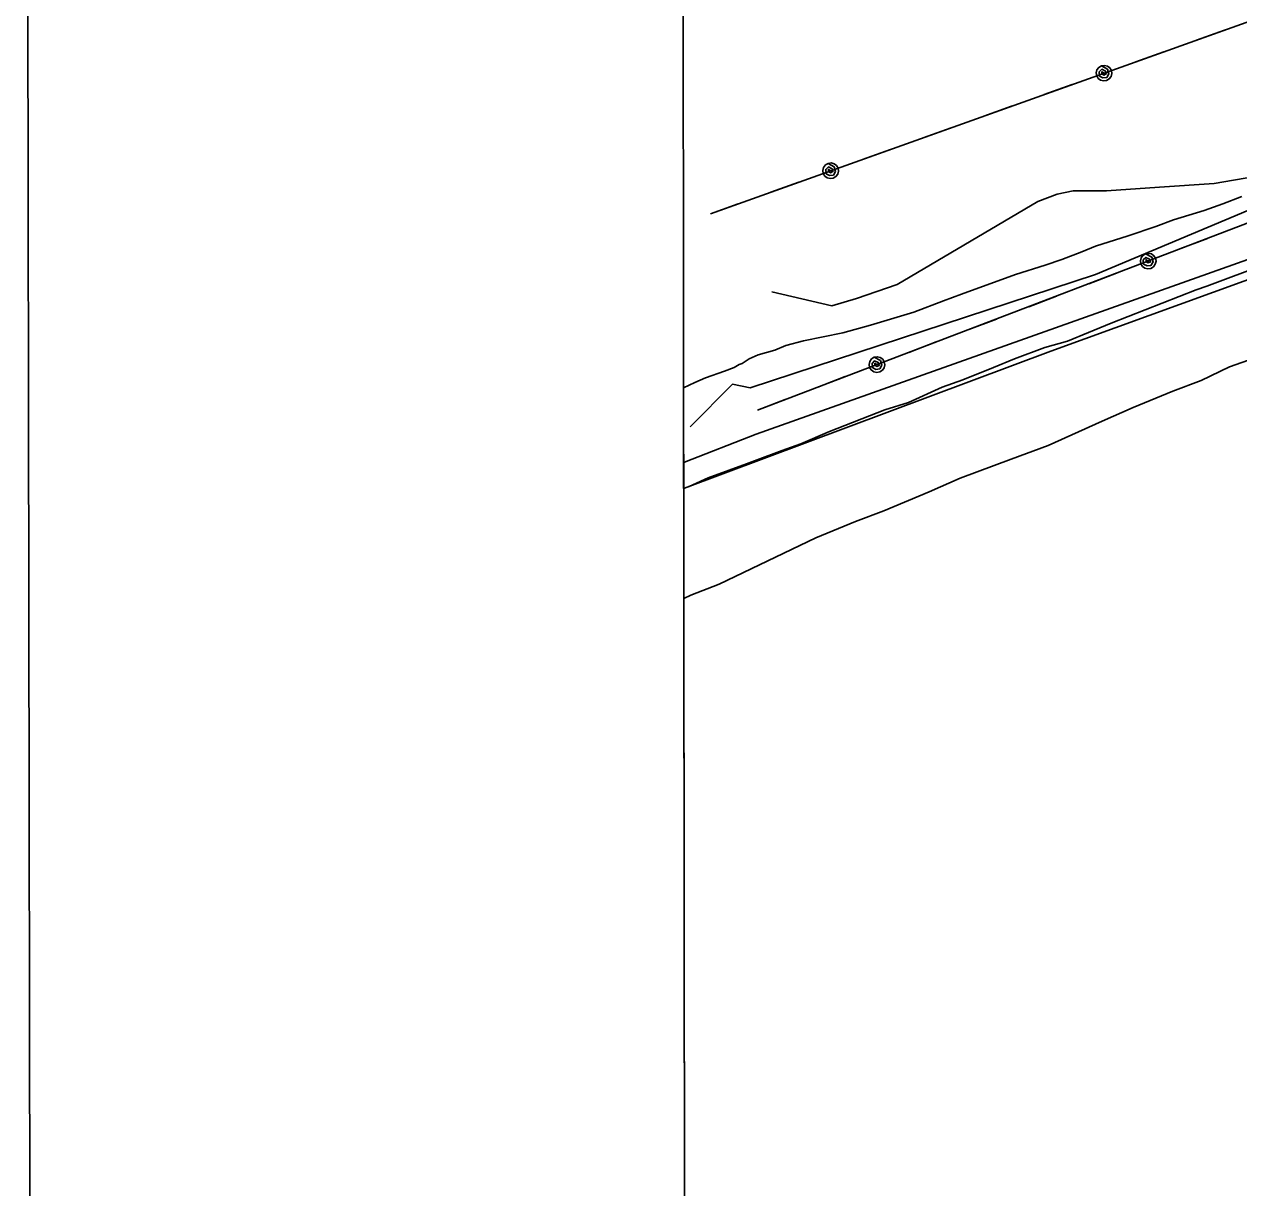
# Model space of a CAD drawing. Extents: x 3324104 to 3361979, y 612876 to 638273.
# Drawn here: x 3327438 to 3328836, y 633343 to 634682 of the extents above; entities that cross this region are included whole.
import ezdxf

# ---------------------------------------------------------------- set-up
doc = ezdxf.new("R2010")
doc.units = 0
for name, color, linetype in [('V-ANNO-SYMB', 7, 'Continuous'), ('V-GRID-FRAM', 7, 'Continuous'), ('V-SITE-VEGE', 7, 'Continuous'), ('V-TOPO-SHOR', 7, 'Continuous'), ('V-UTIL-LINE', 7, 'Continuous')]:
    doc.layers.add(name, color=color, linetype=linetype)

msp = doc.modelspace()

# ---------------------------------------------------------------- linework, layer by layer
at = {"layer": 'V-ANNO-SYMB'}
msp.add_lwpolyline([(3327478.4, 614089), (3360561.6, 614146.7), (3360521.6, 637063.3), (3327438.4, 637005.5), (3327478.4, 614089)], dxfattribs=at)
at = {"layer": 'V-GRID-FRAM'}
msp.add_lwpolyline([(3328194.1, 636440.7), (3359767.9, 636495.9), (3359807.6, 618312.1), (3328217.9, 618256.9), (3328194.1, 636440.7)], dxfattribs=at)
at = {"layer": 'V-SITE-VEGE'}
for p, q in [((3328817.6, 634475), (3328839.2, 634483.7)), ((3328760.8, 634456.7), (3328796, 634467.4)), ((3328796, 634467.4), (3328817.6, 634475)), ((3328708.6, 634438.3), (3328740.4, 634449.1)), ((3328740.4, 634449.1), (3328760.8, 634456.7)), ((3328671.1, 634426.4), (3328708.6, 634438.3)), ((3328632.4, 634411.2), (3328655.2, 634419.9)), ((3328655.2, 634419.9), (3328671.1, 634426.4)), ((3328613.1, 634404.7), (3328632.4, 634411.2)), ((3328874.2, 634408.6), (3328799.2, 634380.4)), ((3328516.6, 634371.2), (3328579.1, 634393.9)), ((3328579.1, 634393.9), (3328613.1, 634404.7)), ((3328799.2, 634380.4), (3328786.7, 634376.1)), ((3328496.1, 634363.6), (3328516.6, 634371.2)), ((3328786.7, 634376.1), (3328688.9, 634338)), ((3328412, 634335.5), (3328462, 634350.5)), ((3328462, 634350.5), (3328496.1, 634363.6)), ((3328688.9, 634338), (3328662.8, 634327.1)), ((3328334.9, 634317.5), (3328380.3, 634326.9)), ((3328380.3, 634326.9), (3328412, 634335.5)), ((3328662.8, 634327.1), (3328638.9, 634317.3)), ((3328302, 634306.7), (3328314.5, 634312.1)), ((3328314.5, 634312.1), (3328334.9, 634317.5)), ((3328612.8, 634309.8), (3328577.6, 634296.8)), ((3328638.9, 634317.3), (3328612.8, 634309.8)), ((3328264.5, 634291.4), (3328272.5, 634296.9)), ((3328272.5, 634296.9), (3328282.7, 634301.3)), ((3328282.7, 634301.3), (3328302, 634306.7)), ((3328577.6, 634296.8), (3328553.7, 634287)), ((3328825.2, 634287.7), (3328861.1, 634300.1)), ((3328222.4, 634275.1), (3328244, 634282.7)), ((3328244, 634282.7), (3328255.4, 634287)), ((3328255.4, 634287), (3328261.1, 634290.3)), ((3328261.1, 634290.3), (3328264.5, 634291.4)), ((3328553.7, 634287), (3328518.4, 634272.8)), ((3328792.6, 634271.9), (3328825.2, 634287.7)), ((3328196.9, 634263.4), (3328209.9, 634269.6)), ((3328209.9, 634269.6), (3328222.4, 634275.1)), ((3328518.4, 634272.8), (3328494.6, 634264.1)), ((3328760, 634259.5), (3328792.6, 634271.9)), ((3328197.1, 634147.4), (3328196.9, 634263.4)), ((3328494.6, 634264.1), (3328455.9, 634246.7)), ((3328714.3, 634240.7), (3328760, 634259.5)), ((3328428.6, 634238), (3328365, 634213)), ((3328455.9, 634246.7), (3328428.6, 634238)), ((3328678.5, 634225.1), (3328714.3, 634240.7)), ((3328616.4, 634196.9), (3328678.5, 634225.1)), ((3328365, 634213), (3328332, 634198.8)), ((3328332, 634198.8), (3328310.4, 634191.3)), ((3328574.1, 634181.3), (3328616.4, 634196.9)), ((3328310.4, 634191.3), (3328278.6, 634179.3)), ((3328269.5, 634176.1), (3328225.2, 634159.8)), ((3328278.6, 634179.3), (3328269.5, 634176.1)), ((3328515.4, 634159.5), (3328574.1, 634181.3)), ((3328225.2, 634159.8), (3328203.5, 634150)), ((3328479.5, 634143.9), (3328515.4, 634159.5)), ((3328203.5, 634150), (3328197.1, 634147.4)), ((3328427.3, 634122), (3328479.5, 634143.9)), ((3328394.7, 634109.5), (3328427.3, 634122)), ((3328349.1, 634090.8), (3328394.7, 634109.5)), ((3328238.1, 634037.4), (3328349.1, 634090.8)), ((3328205.5, 634024.9), (3328238.1, 634037.4)), ((3328197.3, 634021), (3328205.5, 634024.9)), ((3328203.7, 629098.9), (3328197.3, 634021))]:
    msp.add_line(p, q, dxfattribs=at)
at = {"layer": 'V-TOPO-SHOR'}
for points in [[(3330470.2, 635001), (3330039.8, 634846.8), (3329558.9, 634668.9), (3329120.3, 634508.6), (3328280.4, 634210.3), (3328198.2, 634177.8)], [(3328198.2, 634147.9), (3328619.4, 634305.7), (3329324.7, 634561.3), (3329910.3, 634776.8), (3330471.7, 634976.7)], [(3328890.6, 634519.1), (3328854.2, 634506.8), (3328807.5, 634498.7), (3328744.7, 634494.5), (3328683.8, 634490.3), (3328645.3, 634490.3), (3328627, 634486.2), (3328604.7, 634478), (3328442.7, 634382.4), (3328396, 634366.1), (3328367.7, 634357.9), (3328298.7, 634374)], [(3328865.4, 634475.4), (3328670.8, 634394), (3328273.5, 634263.5), (3328253.2, 634267.5), (3328204.6, 634218.7)]]:
    msp.add_lwpolyline(points, dxfattribs=at)
at = {"layer": 'V-UTIL-LINE'}
for points in [[(3328227.8, 634463.7), (3329300.9, 634847.1), (3330385.9, 635252.9), (3331485.4, 635666)], [(3328282.2, 634237.8), (3329001.3, 634512.2), (3330417.9, 635085.8), (3331015.9, 635326.1), (3331572.4, 635432.1)], [(3328787.2, 634663.6), (3328819.2, 634675)], [(3328717.5, 634638.7), (3328749.5, 634650.1)], [(3328680.8, 634625.5), (3328678.4, 634627.2), (3328678.4, 634624.9), (3328680.7, 634623.3), (3328683.3, 634624.6), (3328682.3, 634627.9), (3328678.1, 634630), (3328675.1, 634627), (3328675.4, 634622.2), (3328679.5, 634620), (3328683.9, 634620.6), (3328686.4, 634624.7), (3328684.8, 634630), (3328677.7, 634634), (3328674.7, 634632.2), (3328672.6, 634629.4), (3328671.8, 634626), (3328672.3, 634622.5), (3328674.1, 634619.5), (3328676.9, 634617.4), (3328680.3, 634616.6), (3328683.8, 634617.1), (3328686.8, 634618.9), (3328688.9, 634621.7), (3328689.8, 634625.1), (3328689.3, 634628.6), (3328687.4, 634631.6), (3328684.6, 634633.7), (3328681.2, 634634.5), (3328677.7, 634634)], [(3328612, 634601), (3328644, 634612.4)], [(3328542.3, 634576.1), (3328574.4, 634587.5)], [(3328472.7, 634551.2), (3328504.7, 634562.6)], [(3328403, 634526.3), (3328435, 634537.7)], [(3328366.2, 634513.2), (3328363.9, 634514.9), (3328363.9, 634512.5), (3328366.1, 634511), (3328368.8, 634512.3), (3328367.8, 634515.5), (3328363.6, 634517.6), (3328360.5, 634514.7), (3328360.9, 634509.8), (3328364.9, 634507.6), (3328369.4, 634508.2), (3328371.8, 634512.3), (3328370.3, 634517.6), (3328363.2, 634521.7), (3328360.2, 634519.9), (3328358.1, 634517), (3328357.3, 634513.6), (3328357.8, 634510.2), (3328359.6, 634507.1), (3328362.4, 634505.1), (3328365.8, 634504.2), (3328369.3, 634504.7), (3328372.3, 634506.5), (3328374.4, 634509.3), (3328375.2, 634512.7), (3328374.7, 634516.2), (3328372.9, 634519.2), (3328370.1, 634521.3), (3328366.7, 634522.2), (3328363.2, 634521.7)], [(3328297.5, 634488.6), (3328329.5, 634500.1)], [(3328227.8, 634463.7), (3328259.8, 634475.2)], [(3328768, 634423.2), (3328799.8, 634435.3)], [(3328731.6, 634409.3), (3328729.2, 634410.9), (3328729.2, 634408.6), (3328731.5, 634407.1), (3328734.1, 634408.4), (3328733.1, 634411.6), (3328728.9, 634413.6), (3328725.9, 634410.6), (3328726.3, 634405.8), (3328730.4, 634403.7), (3328734.8, 634404.3), (3328737.2, 634408.5), (3328735.6, 634413.8), (3328728.4, 634417.7), (3328725.4, 634415.8), (3328723.4, 634412.9), (3328722.6, 634409.5), (3328723.2, 634406), (3328725, 634403.1), (3328727.9, 634401), (3328731.3, 634400.3), (3328734.8, 634400.8), (3328737.8, 634402.7), (3328739.8, 634405.6), (3328740.6, 634409), (3328740, 634412.5), (3328738.1, 634415.4), (3328735.3, 634417.5), (3328731.8, 634418.2), (3328728.4, 634417.7)], [(3328663.4, 634383.2), (3328695.2, 634395.3)], [(3328594.3, 634356.8), (3328626, 634369)], [(3328525.1, 634330.5), (3328556.9, 634342.6)], [(3328456, 634304.1), (3328487.7, 634316.2)], [(3328419.5, 634290.2), (3328417.2, 634291.8), (3328417.2, 634289.5), (3328419.5, 634288), (3328422.1, 634289.3), (3328421, 634292.5), (3328416.8, 634294.6), (3328413.8, 634291.5), (3328414.3, 634286.7), (3328418.4, 634284.6), (3328422.8, 634285.2), (3328425.2, 634289.4), (3328423.5, 634294.7), (3328416.3, 634298.6), (3328413.4, 634296.7), (3328411.3, 634293.8), (3328410.5, 634290.4), (3328411.1, 634287), (3328413, 634284), (3328415.9, 634282), (3328419.3, 634281.2), (3328422.7, 634281.8), (3328425.7, 634283.6), (3328427.8, 634286.5), (3328428.5, 634289.9), (3328427.9, 634293.4), (3328426.1, 634296.4), (3328423.2, 634298.4), (3328419.8, 634299.2), (3328416.3, 634298.6)], [(3328351.3, 634264.1), (3328383.1, 634276.3)], [(3328282.2, 634237.8), (3328314, 634249.9)]]:
    msp.add_lwpolyline(points, dxfattribs=at)

doc.saveas('drawing.dxf')
